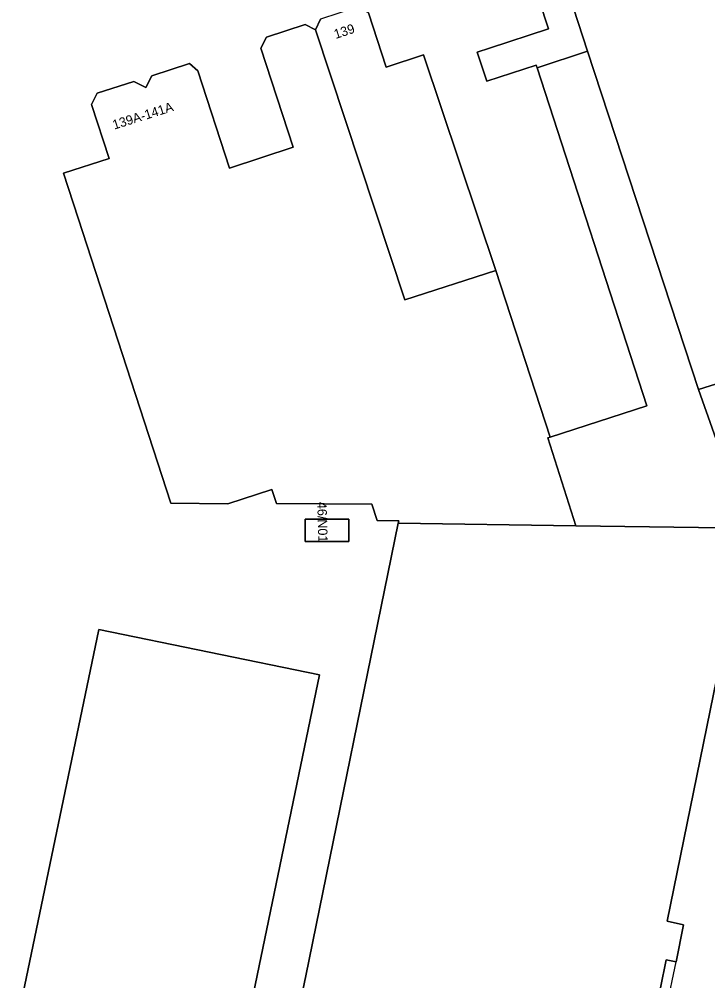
# Model space of a CAD drawing. Extents: x 157692 to 159674, y 381452 to 383291.
# Drawn here: x 159278.5 to 159351.8, y 382799.7 to 382901.9 of the extents above; entities that cross this region are included whole.
import ezdxf

# ---------------------------------------------------------------- set-up
doc = ezdxf.new("R2010")
doc.units = 0
for name, color, linetype in [('IMGEO_Erf', 7, 'Continuous'), ('IMGEO_Pand', 7, 'Continuous'), ('IMGEO_Pand_nummerreeks', 7, 'Continuous'), ('IMGEO_Pand_overbouw', 7, 'Continuous')]:
    doc.layers.add(name, color=color, linetype=linetype)

msp = doc.modelspace()

# ---------------------------------------------------------------- linework, layer by layer
at = {"layer": 'IMGEO_Erf'}
for points in [[(159315.67, 382902.62), (159317.57, 382896.85), (159321.51, 382898.15), (159329.21, 382875.22), (159334.98, 382857.47), (159345.29, 382860.82), (159333.61, 382896.77), (159333.52, 382897.06), (159328.26, 382895.35), (159328.08, 382895.89), (159327.25, 382898.44), (159328.56, 382898.86), (159334.81, 382900.9), (159331.89, 382909.88)], [(159308, 382795.28), (159309.01, 382800.18), (159318.84, 382848.33), (159318.9, 382848.6), (159316.6, 382848.63), (159316.04, 382850.34), (159305.89, 382850.44), (159305.4, 382851.92), (159300.72, 382850.4), (159294.66, 382850.46), (159284.81, 382880.79), (159283.26, 382885.55), (159288.09, 382887.11), (159286.22, 382892.86), (159286.83, 382894.06), (159290.72, 382895.32), (159291.99, 382894.68), (159292.63, 382895.92), (159296.65, 382897.23), (159297.54, 382896.43), (159300.89, 382886.11), (159307.66, 382888.31), (159304.24, 382898.84), (159304.84, 382900.04), (159308.93, 382901.38), (159310.05, 382900.8), (159310.59, 382901.94)], [(159353.63, 382828.28), (159353.46, 382830.33), (159357.2, 382847.81), (159355.99, 382847.82), (159352.37, 382830.15), (159347.42, 382806), (159349.18, 382805.62), (159348.38, 382801.69), (159347.34, 382801.91), (159344.3, 382786.99)], [(159278.76, 382797.35), (159286.99, 382837.02), (159310.47, 382832.21), (159302.26, 382792.53)]]:
    msp.add_lwpolyline(points, dxfattribs=at)
msp.add_lwpolyline([(159313.59, 382846.4), (159308.96, 382846.4), (159308.96, 382848.77), (159313.59, 382848.77)], close=True, dxfattribs=at)
at = {"layer": 'IMGEO_Pand'}
for points in [[(159358.99, 382928.43), (159348.18, 382924.92), (159346.28, 382924.3), (159364.86, 382866.99), (159350.77, 382862.57), (159355.99, 382847.82), (159357.2, 382847.81), (159359.08, 382847.8), (159406.24, 382847.42), (159404.62, 382852.36), (159400.92, 382863.7), (159395.3, 382880.89), (159394.78, 382880.73), (159389.03, 382878.86), (159376.42, 382874.78)], [(159346.28, 382924.3), (159332.1, 382919.7), (159334.97, 382910.88), (159338.97, 382898.53), (159350.77, 382862.57), (159364.86, 382866.99)], [(159321.91, 382911.53), (159323.82, 382912.15), (159325.26, 382907.72), (159331.89, 382909.88), (159334.81, 382900.9), (159328.56, 382898.86), (159327.25, 382898.44), (159328.08, 382895.89), (159328.26, 382895.35), (159333.52, 382897.06), (159333.61, 382896.77), (159338.97, 382898.53), (159334.97, 382910.88), (159332.1, 382919.7), (159320.48, 382915.92)], [(159321.51, 382898.15), (159317.57, 382896.85), (159315.67, 382902.62), (159314.47, 382903.21), (159310.59, 382901.94), (159310.05, 382900.8), (159319.55, 382872.08), (159329.21, 382875.22)], [(159329.21, 382875.22), (159319.55, 382872.08), (159310.05, 382900.8), (159308.93, 382901.38), (159304.84, 382900.04), (159304.24, 382898.84), (159307.66, 382888.31), (159300.89, 382886.11), (159297.54, 382896.43), (159296.65, 382897.23), (159292.63, 382895.92), (159291.99, 382894.68), (159290.72, 382895.32), (159286.83, 382894.06), (159286.22, 382892.86), (159288.09, 382887.11), (159283.26, 382885.55), (159284.81, 382880.79), (159294.66, 382850.46), (159300.72, 382850.4), (159305.4, 382851.92), (159305.89, 382850.44), (159316.04, 382850.34), (159316.6, 382848.63), (159318.9, 382848.6), (159318.84, 382848.33), (159337.74, 382848.07), (159334.76, 382857.4), (159334.98, 382857.47)], [(159338.97, 382898.53), (159333.61, 382896.77), (159345.29, 382860.82), (159334.98, 382857.47), (159334.76, 382857.4), (159337.74, 382848.07), (159355.99, 382847.82), (159350.77, 382862.57)], [(159313.59, 382848.77), (159308.96, 382848.77), (159308.96, 382846.4), (159313.59, 382846.4)], [(159337.74, 382848.07), (159318.84, 382848.33), (159309.01, 382800.18), (159308, 382795.28), (159315.06, 382793.82), (159314.71, 382792.05), (159318.64, 382791.25), (159318.86, 382792.26), (159344.3, 382786.99), (159347.34, 382801.91), (159348.38, 382801.69), (159349.18, 382805.62), (159347.42, 382806), (159352.37, 382830.15), (159355.99, 382847.82)], [(159277.83, 382792.9), (159277.74, 382792.46), (159280.49, 382791.89), (159297.75, 382788.35), (159301.24, 382787.64), (159302.26, 382792.53), (159310.47, 382832.21), (159286.99, 382837.02), (159278.76, 382797.35)]]:
    msp.add_lwpolyline(points, close=True, dxfattribs=at)
at = {"layer": 'IMGEO_Pand_overbouw'}
msp.add_lwpolyline([(159348.38, 382801.69), (159347.34, 382801.91), (159344.3, 382786.99), (159318.86, 382792.26), (159318.64, 382791.25), (159323.51, 382790.19), (159324.11, 382790.19), (159328.76, 382789.08), (159329.36, 382789.08), (159334.05, 382788), (159334.64, 382788), (159339.38, 382786.93), (159339.98, 382786.93), (159344.76, 382785.83), (159345.11, 382785.81), (159345.17, 382786.11), (159346.16, 382790.92), (159346.28, 382791.49), (159347.25, 382796.21), (159347.36, 382796.78)], close=True, dxfattribs=at)

# ---------------------------------------------------------------- texts
at = {"layer": 'IMGEO_Pand_nummerreeks'}
for s, rotation, p in [('139', 18.18, (159312.19, 382899.83)), ('139A-141A', 17.4695, (159288.64, 382890.19)), ('46/N01', 271.5074, (159310.23, 382850.59))]:
    msp.add_text(s, height=1, rotation=rotation, dxfattribs=at).set_placement(p)

doc.saveas('drawing.dxf')
